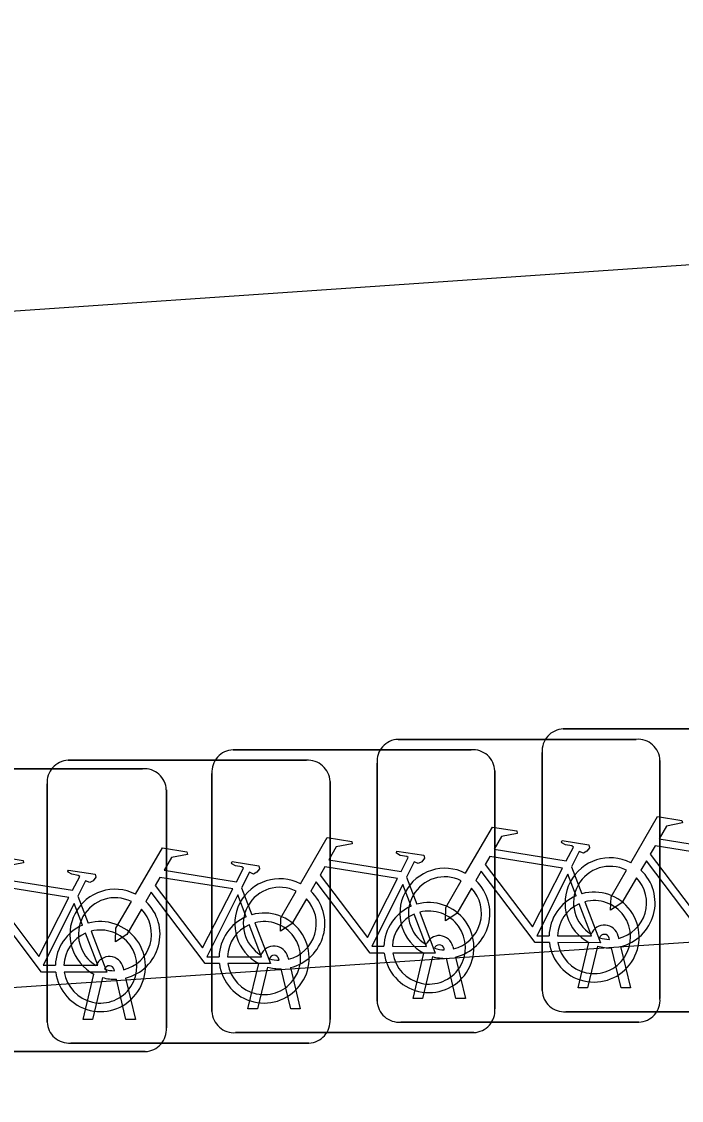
# Model space of a CAD drawing. Extents: x 160732 to 162105, y 387428 to 388479.
# Drawn here: x 160797.421 to 160799.751, y 388052.91 to 388056.721 of the extents above; entities that cross this region are included whole.
import ezdxf

# ---------------------------------------------------------------- set-up
doc = ezdxf.new("R2010")
doc.units = 0
for name, color, linetype in [('IMGEO_Fietsenrek', 7, 'Continuous'), ('IMGEO_Fietspad_gesloten', 7, 'Continuous'), ('IMGEO_Voetpad_open', 7, 'Continuous')]:
    doc.layers.add(name, color=color, linetype=linetype)

msp = doc.modelspace()

# ---------------------------------------------------------------- linework, layer by layer
at = {"layer": 'IMGEO_Fietsenrek'}
for p, q in [((160799.3339, 388054.2225), (160800.1748, 388054.2225)), ((160800.1748, 388054.2225), (160799.3339, 388054.2225)), ((160798.7509, 388054.1855), (160799.5918, 388054.1855)), ((160799.5918, 388054.1855), (160798.7509, 388054.1855)), ((160798.1679, 388054.1485), (160799.0088, 388054.1485)), ((160799.0088, 388054.1485), (160798.1679, 388054.1485)), ((160799.2595, 388053.2979), (160799.2595, 388054.1388)), ((160799.2595, 388054.1388), (160799.2595, 388053.2979)), ((160797.5859, 388054.1115), (160798.4268, 388054.1115)), ((160798.4268, 388054.1115), (160797.5859, 388054.1115)), ((160798.6765, 388053.2609), (160798.6765, 388054.1018)), ((160798.6765, 388054.1018), (160798.6765, 388053.2609)), ((160799.6755, 388054.1111), (160799.6755, 388053.2702)), ((160799.6755, 388053.2702), (160799.6755, 388054.1111)), ((160797.0079, 388054.0815), (160797.8488, 388054.0815)), ((160797.8488, 388054.0815), (160797.0079, 388054.0815)), ((160798.0935, 388053.2239), (160798.0935, 388054.0648)), ((160798.0935, 388054.0648), (160798.0935, 388053.2239)), ((160799.0925, 388054.0741), (160799.0925, 388053.2332)), ((160799.0925, 388053.2332), (160799.0925, 388054.0741)), ((160797.5115, 388053.1869), (160797.5115, 388054.0278)), ((160797.5115, 388054.0278), (160797.5115, 388053.1869)), ((160798.5105, 388054.0371), (160798.5105, 388053.1962)), ((160798.5105, 388053.1962), (160798.5105, 388054.0371)), ((160797.9325, 388054.0071), (160797.9325, 388053.1662)), ((160797.9325, 388053.1662), (160797.9325, 388054.0071)), ((160799.3632, 388053.7352), (160799.3995, 388053.64)), ((160798.7802, 388053.6982), (160798.8165, 388053.603)), ((160797.6202, 388053.6312), (160797.6565, 388053.536)), ((160798.1982, 388053.6612), (160798.2345, 388053.566)), ((160799.4969, 388053.4789), (160799.4959, 388053.4832)), ((160799.5276, 388053.4904), (160799.5294, 388053.4825)), ((160798.9139, 388053.4419), (160798.9129, 388053.4462)), ((160798.9446, 388053.4534), (160798.9464, 388053.4455)), ((160799.3865, 388053.3073), (160799.4248, 388053.4673)), ((160799.4552, 388053.4551), (160799.4199, 388053.3073)), ((160799.538, 388053.3073), (160799.5041, 388053.449)), ((160799.5364, 388053.4533), (160799.5714, 388053.3073)), ((160798.3309, 388053.4049), (160798.3299, 388053.4092)), ((160798.3616, 388053.4164), (160798.3634, 388053.4085)), ((160798.8035, 388053.2703), (160798.8418, 388053.4303)), ((160798.8722, 388053.4181), (160798.8369, 388053.2703)), ((160798.955, 388053.2703), (160798.9211, 388053.412)), ((160798.9534, 388053.4163), (160798.9884, 388053.2703)), ((160797.7489, 388053.3679), (160797.7479, 388053.3722)), ((160797.7796, 388053.3794), (160797.7814, 388053.3715)), ((160798.2205, 388053.2333), (160798.2588, 388053.3933)), ((160798.2892, 388053.3811), (160798.2539, 388053.2333)), ((160798.372, 388053.2333), (160798.3381, 388053.375)), ((160798.3704, 388053.3793), (160798.4054, 388053.2333)), ((160797.6385, 388053.1963), (160797.6768, 388053.3563)), ((160797.7072, 388053.3441), (160797.6719, 388053.1963)), ((160797.79, 388053.1963), (160797.7561, 388053.338)), ((160797.7884, 388053.3423), (160797.8234, 388053.1963)), ((160799.4199, 388053.3073), (160799.3865, 388053.3073)), ((160799.5714, 388053.3073), (160799.538, 388053.3073)), ((160798.8369, 388053.2703), (160798.8035, 388053.2703)), ((160798.9884, 388053.2703), (160798.955, 388053.2703)), ((160798.2539, 388053.2333), (160798.2205, 388053.2333)), ((160798.4054, 388053.2333), (160798.372, 388053.2333)), ((160800.1841, 388053.2235), (160799.3432, 388053.2235)), ((160799.3432, 388053.2235), (160800.1841, 388053.2235)), ((160797.6719, 388053.1963), (160797.6385, 388053.1963)), ((160797.8234, 388053.1963), (160797.79, 388053.1963)), ((160799.6011, 388053.1865), (160798.7602, 388053.1865)), ((160798.7602, 388053.1865), (160799.6011, 388053.1865)), ((160799.0181, 388053.1495), (160798.1772, 388053.1495)), ((160798.1772, 388053.1495), (160799.0181, 388053.1495)), ((160798.4361, 388053.1125), (160797.5952, 388053.1125)), ((160797.5952, 388053.1125), (160798.4361, 388053.1125)), ((160797.8581, 388053.0825), (160797.0172, 388053.0825)), ((160797.0172, 388053.0825), (160797.8581, 388053.0825))]:
    msp.add_line(p, q, dxfattribs=at)
for points in [[(160799.5721, 388053.7492), (160799.6668, 388053.9127), (160799.753, 388053.8989), (160799.7547, 388053.8902), (160799.6986, 388053.8793), (160799.6724, 388053.834), (160799.9276, 388053.7932)], [(160798.9891, 388053.7122), (160799.0838, 388053.8757), (160799.17, 388053.8619), (160799.1717, 388053.8532), (160799.1156, 388053.8423), (160799.0894, 388053.797), (160799.3446, 388053.7562)], [(160798.4061, 388053.6752), (160798.5008, 388053.8387), (160798.587, 388053.8249), (160798.5887, 388053.8162), (160798.5326, 388053.8053), (160798.5064, 388053.76), (160798.7616, 388053.7192)], [(160799.3446, 388053.7562), (160799.3696, 388053.805), (160799.3645, 388053.809), (160799.3413, 388053.8127), (160799.3286, 388053.8202), (160799.3276, 388053.8233), (160799.3298, 388053.8279), (160799.4246, 388053.8128), (160799.4269, 388053.8025), (160799.4175, 388053.7901), (160799.4051, 388053.7837), (160799.3906, 388053.7899), (160799.3632, 388053.7352)], [(160797.8241, 388053.6382), (160797.9188, 388053.8017), (160798.005, 388053.7879), (160798.0067, 388053.7792), (160797.9506, 388053.7683), (160797.9244, 388053.723), (160798.1796, 388053.6822)], [(160798.7616, 388053.7192), (160798.7866, 388053.768), (160798.7815, 388053.772), (160798.7583, 388053.7757), (160798.7456, 388053.7832), (160798.7446, 388053.7863), (160798.7468, 388053.7909), (160798.8416, 388053.7758), (160798.8439, 388053.7655), (160798.8345, 388053.7531), (160798.8221, 388053.7467), (160798.8076, 388053.7529), (160798.7802, 388053.6982)], [(160799.9147, 388053.768), (160799.6579, 388053.809), (160799.6412, 388053.7802), (160799.8082, 388053.5599), (160799.9147, 388053.768)], [(160797.2461, 388053.6082), (160797.3408, 388053.7717), (160797.427, 388053.7579), (160797.4287, 388053.7492), (160797.3726, 388053.7383), (160797.3464, 388053.693), (160797.6016, 388053.6522)], [(160798.1796, 388053.6822), (160798.2046, 388053.731), (160798.1995, 388053.735), (160798.1763, 388053.7387), (160798.1636, 388053.7462), (160798.1626, 388053.7493), (160798.1648, 388053.7539), (160798.2596, 388053.7388), (160798.2619, 388053.7285), (160798.2525, 388053.7161), (160798.2401, 388053.7097), (160798.2256, 388053.7159), (160798.1982, 388053.6612)], [(160799.3317, 388053.731), (160799.0749, 388053.772), (160799.0582, 388053.7432), (160799.2252, 388053.5229), (160799.3317, 388053.731)], [(160799.8678, 388053.5045), (160799.8181, 388053.5046), (160799.6274, 388053.7563), (160799.6084, 388053.7235)], [(160797.6016, 388053.6522), (160797.6266, 388053.701), (160797.6215, 388053.705), (160797.5983, 388053.7087), (160797.5856, 388053.7162), (160797.5846, 388053.7193), (160797.5868, 388053.7239), (160797.6816, 388053.7088), (160797.6839, 388053.6985), (160797.6745, 388053.6861), (160797.6621, 388053.6797), (160797.6476, 388053.6859), (160797.6202, 388053.6312)], [(160798.7487, 388053.694), (160798.4919, 388053.735), (160798.4752, 388053.7062), (160798.6422, 388053.4859), (160798.7487, 388053.694)], [(160799.2848, 388053.4675), (160799.2351, 388053.4676), (160799.0444, 388053.7193), (160799.0254, 388053.6865)], [(160799.3797, 388053.633), (160799.3504, 388053.7098), (160799.241, 388053.4917), (160799.2837, 388053.4916)], [(160799.5928, 388053.6967), (160799.5412, 388053.6075), (160799.5013, 388053.5815), (160799.5025, 388053.629), (160799.557, 388053.7232)], [(160797.5887, 388053.627), (160797.3319, 388053.668), (160797.3152, 388053.6392), (160797.4822, 388053.4189), (160797.5887, 388053.627)], [(160798.1667, 388053.657), (160797.9099, 388053.698), (160797.8932, 388053.6692), (160798.0602, 388053.4489), (160798.1667, 388053.657)], [(160798.7018, 388053.4305), (160798.6521, 388053.4306), (160798.4614, 388053.6823), (160798.4424, 388053.6495)], [(160798.7967, 388053.596), (160798.7674, 388053.6728), (160798.658, 388053.4547), (160798.7007, 388053.4546)], [(160799.0098, 388053.6597), (160798.9582, 388053.5705), (160798.9183, 388053.5445), (160798.9195, 388053.592), (160798.974, 388053.6862)], [(160798.1198, 388053.3935), (160798.0701, 388053.3936), (160797.8794, 388053.6453), (160797.8604, 388053.6125)], [(160798.2147, 388053.559), (160798.1854, 388053.6358), (160798.076, 388053.4177), (160798.1187, 388053.4176)], [(160798.4268, 388053.6227), (160798.3752, 388053.5335), (160798.3353, 388053.5075), (160798.3365, 388053.555), (160798.391, 388053.6492)], [(160797.5418, 388053.3635), (160797.4921, 388053.3636), (160797.3014, 388053.6153), (160797.2824, 388053.5825)], [(160797.6367, 388053.529), (160797.6074, 388053.6058), (160797.498, 388053.3877), (160797.5407, 388053.3876)], [(160797.8448, 388053.5857), (160797.7932, 388053.4965), (160797.7533, 388053.4705), (160797.7545, 388053.518), (160797.809, 388053.6122)], [(160799.3137, 388053.4915), (160799.4336, 388053.4913), (160799.3904, 388053.6049)], [(160799.4102, 388053.6118), (160799.4652, 388053.4672), (160799.3151, 388053.4675)], [(160798.7307, 388053.4545), (160798.8506, 388053.4543), (160798.8074, 388053.5679)], [(160798.8272, 388053.5748), (160798.8822, 388053.4302), (160798.7321, 388053.4305)], [(160798.1487, 388053.4175), (160798.2686, 388053.4173), (160798.2254, 388053.5309)], [(160798.2452, 388053.5378), (160798.3002, 388053.3932), (160798.1501, 388053.3935)], [(160797.5707, 388053.3875), (160797.6906, 388053.3873), (160797.6474, 388053.5009)], [(160797.6672, 388053.5078), (160797.7222, 388053.3632), (160797.5721, 388053.3635)]]:
    msp.add_lwpolyline(points, dxfattribs=at)
for centre, radius, start, end in [((160799.3372, 388054.1446), 0.0779, 92.4484, 184.2845), ((160799.3372, 388054.1446), 0.0779, 92.4484, 184.2845), ((160798.7542, 388054.1076), 0.0779, 92.4484, 184.2845), ((160798.7542, 388054.1076), 0.0779, 92.4484, 184.2845), ((160799.5976, 388054.1078), 0.0779, 2.4484, 94.2845), ((160799.5976, 388054.1078), 0.0779, 2.4484, 94.2845), ((160798.1712, 388054.0706), 0.0779, 92.4484, 184.2845), ((160798.1712, 388054.0706), 0.0779, 92.4484, 184.2845), ((160799.0146, 388054.0708), 0.0779, 2.4484, 94.2845), ((160799.0146, 388054.0708), 0.0779, 2.4484, 94.2845), ((160797.5892, 388054.0336), 0.0779, 92.4484, 184.2845), ((160797.5892, 388054.0336), 0.0779, 92.4484, 184.2845), ((160798.4326, 388054.0338), 0.0779, 2.4484, 94.2845), ((160798.4326, 388054.0338), 0.0779, 2.4484, 94.2845), ((160797.8546, 388054.0038), 0.0779, 2.4484, 94.2845), ((160797.8546, 388054.0038), 0.0779, 2.4484, 94.2845), ((160799.4991, 388053.6079), 0.159, 62.6766, 242.1369), ((160798.9161, 388053.5709), 0.159, 62.6766, 242.1369), ((160799.4991, 388053.6079), 0.129, 63.3192, 238.903), ((160799.4991, 388053.6079), 0.159, 283.5766, 46.6042), ((160798.3331, 388053.5339), 0.159, 62.6766, 242.1369), ((160798.9161, 388053.5709), 0.129, 63.3192, 238.903), ((160798.9161, 388053.5709), 0.159, 283.5766, 46.6042), ((160799.4991, 388053.6079), 0.129, 283.6043, 43.4302), ((160797.7511, 388053.4969), 0.159, 62.6766, 242.1369), ((160798.3331, 388053.5339), 0.129, 63.3192, 238.903), ((160798.3331, 388053.5339), 0.159, 283.5766, 46.6042), ((160798.9161, 388053.5709), 0.129, 283.6043, 43.4302), ((160799.4427, 388053.4869), 0.159, 113.3408, 178.3217), ((160799.4427, 388053.4869), 0.159, 187.0065, 105.7708), ((160797.7511, 388053.4969), 0.129, 63.3192, 238.903), ((160797.7511, 388053.4969), 0.159, 283.5766, 46.6042), ((160798.3331, 388053.5339), 0.129, 283.6043, 43.4302), ((160798.8597, 388053.4499), 0.159, 113.3408, 178.3217), ((160798.8597, 388053.4499), 0.159, 187.0065, 105.7708), ((160799.4427, 388053.4869), 0.129, 113.923, 177.9556), ((160799.4427, 388053.4869), 0.129, 188.6715, 104.5883), ((160797.7511, 388053.4969), 0.129, 283.6043, 43.4302), ((160798.2777, 388053.4129), 0.159, 113.3408, 178.3217), ((160798.2777, 388053.4129), 0.159, 187.0065, 105.7708), ((160798.8597, 388053.4499), 0.129, 113.923, 177.9556), ((160798.8597, 388053.4499), 0.129, 188.6715, 104.5883), ((160797.6997, 388053.3829), 0.159, 113.3408, 178.3217), ((160797.6997, 388053.3829), 0.159, 187.0065, 105.7708), ((160798.2777, 388053.4129), 0.129, 113.923, 177.9556), ((160798.2777, 388053.4129), 0.129, 188.6715, 104.5883), ((160799.4789, 388053.4793), 0.0499, 12.8025, 158.6934), ((160797.6997, 388053.3829), 0.129, 113.923, 177.9556), ((160797.6997, 388053.3829), 0.129, 188.6715, 104.5883), ((160798.8959, 388053.4423), 0.0499, 12.8025, 158.6934), ((160799.4789, 388053.4793), 0.0174, 12.8025, 163.4502), ((160799.4991, 388053.6079), 0.129, 253.415, 269.0204), ((160798.3129, 388053.4053), 0.0499, 12.8025, 158.6934), ((160798.8959, 388053.4423), 0.0174, 12.8025, 163.4502), ((160798.9161, 388053.5709), 0.129, 253.415, 269.0204), ((160799.4991, 388053.6079), 0.159, 253.9967, 271.7867), ((160797.7309, 388053.3683), 0.0499, 12.8025, 158.6934), ((160798.3129, 388053.4053), 0.0174, 12.8025, 163.4502), ((160798.3331, 388053.5339), 0.129, 253.415, 269.0204), ((160798.9161, 388053.5709), 0.159, 253.9967, 271.7867), ((160797.7309, 388053.3683), 0.0174, 12.8025, 163.4502), ((160797.7511, 388053.4969), 0.129, 253.415, 269.0204), ((160798.3331, 388053.5339), 0.159, 253.9967, 271.7867), ((160797.7511, 388053.4969), 0.159, 253.9967, 271.7867), ((160799.3374, 388053.3012), 0.0779, 182.4484, 274.2845), ((160799.3374, 388053.3012), 0.0779, 182.4484, 274.2845), ((160798.7544, 388053.2642), 0.0779, 182.4484, 274.2845), ((160798.7544, 388053.2642), 0.0779, 182.4484, 274.2845), ((160799.5978, 388053.2644), 0.0779, 272.4484, 4.2845), ((160799.5978, 388053.2644), 0.0779, 272.4484, 4.2845), ((160798.1714, 388053.2272), 0.0779, 182.4484, 274.2845), ((160798.1714, 388053.2272), 0.0779, 182.4484, 274.2845), ((160799.0148, 388053.2274), 0.0779, 272.4484, 4.2845), ((160799.0148, 388053.2274), 0.0779, 272.4484, 4.2845), ((160797.5894, 388053.1902), 0.0779, 182.4484, 274.2845), ((160797.5894, 388053.1902), 0.0779, 182.4484, 274.2845), ((160798.4328, 388053.1904), 0.0779, 272.4484, 4.2845), ((160798.4328, 388053.1904), 0.0779, 272.4484, 4.2845), ((160797.8548, 388053.1604), 0.0779, 272.4484, 4.2845), ((160797.8548, 388053.1604), 0.0779, 272.4484, 4.2845)]:
    msp.add_arc(centre, radius, start, end, dxfattribs=at)
at = {"layer": 'IMGEO_Fietspad_gesloten'}
msp.add_lwpolyline([(160788.823, 388055.111), (160812.287, 388056.721)], dxfattribs=at)
at = {"layer": 'IMGEO_Voetpad_open'}
msp.add_lwpolyline([(160791.424, 388052.91), (160812.452, 388054.318), (160812.287, 388056.721)], dxfattribs=at)

doc.saveas('drawing.dxf')
